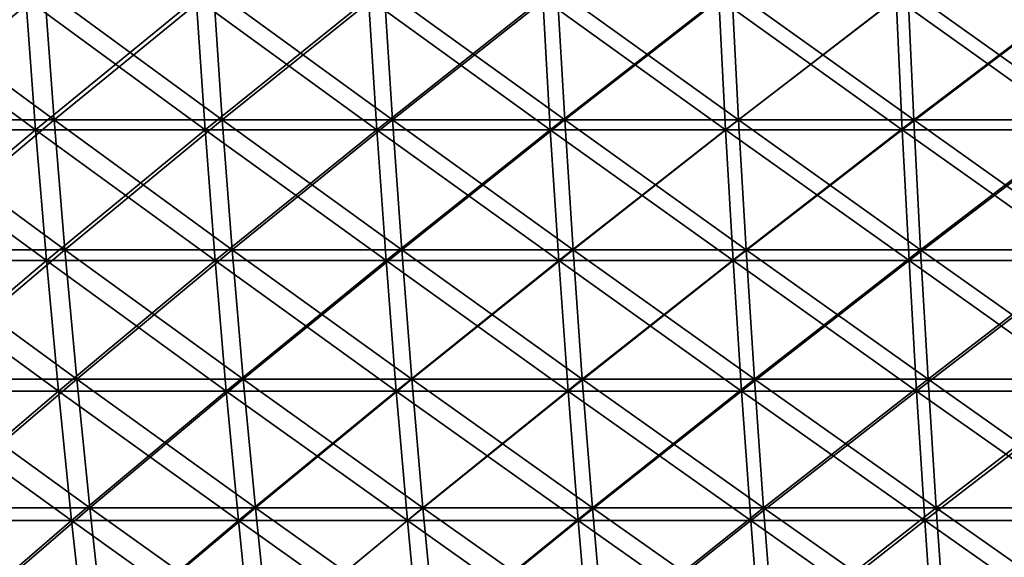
# Model space of a CAD drawing. Header units: millimetres. Extents: x -250 to 250, y -45 to 4150.
# Tile 694 of 805: x -96 to -56, y 4083 to 4105. Entities that reach past the tile are written whole.
import ezdxf

# ---------------------------------------------------------------- set-up
doc = ezdxf.new("R2010")
doc.units = ezdxf.units.MM
doc.header["$LTSCALE"] = 81.481481
for name, color, linetype in [('19', 7, 'CONTINUOUS'), ('20', 7, 'CONTINUOUS'), ('21', 7, 'CONTINUOUS'), ('22', 7, 'CONTINUOUS')]:
    doc.layers.add(name, color=color, linetype=linetype)

msp = doc.modelspace()

# ---------------------------------------------------------------- linework, layer by layer
at = {"layer": '19', "color": 7, "linetype": 'CONTINUOUS'}
for points in [[(-95.929, 4106.054, -226.641), (-102.432, 4100.628, -222.643), (-102.863, 4106.054, -223.58), (-95.929, 4106.054, -226.641)], [(-95.527, 4100.628, -225.692), (-102.432, 4100.628, -222.643), (-95.929, 4106.054, -226.641), (-95.527, 4100.628, -225.692)], [(-88.904, 4106.054, -229.488), (-95.527, 4100.628, -225.692), (-95.929, 4106.054, -226.641), (-88.904, 4106.054, -229.488)], [(-88.532, 4100.628, -228.527), (-95.527, 4100.628, -225.692), (-88.904, 4106.054, -229.488), (-88.532, 4100.628, -228.527)], [(-81.795, 4106.054, -232.117), (-88.532, 4100.628, -228.527), (-88.904, 4106.054, -229.488), (-81.795, 4106.054, -232.117)], [(-81.452, 4100.628, -231.145), (-88.532, 4100.628, -228.527), (-81.795, 4106.054, -232.117), (-81.452, 4100.628, -231.145)], [(-74.608, 4106.054, -234.526), (-81.452, 4100.628, -231.145), (-81.795, 4106.054, -232.117), (-74.608, 4106.054, -234.526)], [(-74.296, 4100.628, -233.544), (-81.452, 4100.628, -231.145), (-74.608, 4106.054, -234.526), (-74.296, 4100.628, -233.544)], [(-67.35, 4106.054, -236.712), (-74.296, 4100.628, -233.544), (-74.608, 4106.054, -234.526), (-67.35, 4106.054, -236.712)], [(-67.068, 4100.628, -235.721), (-74.296, 4100.628, -233.544), (-67.35, 4106.054, -236.712), (-67.068, 4100.628, -235.721)], [(-60.029, 4106.054, -238.674), (-67.068, 4100.628, -235.721), (-67.35, 4106.054, -236.712), (-60.029, 4106.054, -238.674)], [(-59.778, 4100.628, -237.674), (-67.068, 4100.628, -235.721), (-60.029, 4106.054, -238.674), (-59.778, 4100.628, -237.674)], [(-52.65, 4106.054, -240.409), (-59.778, 4100.628, -237.674), (-60.029, 4106.054, -238.674), (-52.65, 4106.054, -240.409)], [(-52.43, 4100.628, -239.402), (-59.778, 4100.628, -237.674), (-52.65, 4106.054, -240.409), (-52.43, 4100.628, -239.402)], [(-95.527, 4100.628, -225.692), (-101.951, 4095.227, -221.598), (-102.432, 4100.628, -222.643), (-95.527, 4100.628, -225.692)], [(-95.079, 4095.227, -224.633), (-101.951, 4095.227, -221.598), (-95.527, 4100.628, -225.692), (-95.079, 4095.227, -224.633)], [(-88.532, 4100.628, -228.527), (-95.079, 4095.227, -224.633), (-95.527, 4100.628, -225.692), (-88.532, 4100.628, -228.527)], [(-88.116, 4095.227, -227.454), (-95.079, 4095.227, -224.633), (-88.532, 4100.628, -228.527), (-88.116, 4095.227, -227.454)], [(-81.452, 4100.628, -231.145), (-88.116, 4095.227, -227.454), (-88.532, 4100.628, -228.527), (-81.452, 4100.628, -231.145)], [(-81.07, 4095.227, -230.06), (-88.116, 4095.227, -227.454), (-81.452, 4100.628, -231.145), (-81.07, 4095.227, -230.06)], [(-74.296, 4100.628, -233.544), (-81.07, 4095.227, -230.06), (-81.452, 4100.628, -231.145), (-74.296, 4100.628, -233.544)], [(-73.947, 4095.227, -232.447), (-81.07, 4095.227, -230.06), (-74.296, 4100.628, -233.544), (-73.947, 4095.227, -232.447)], [(-67.068, 4100.628, -235.721), (-73.947, 4095.227, -232.447), (-74.296, 4100.628, -233.544), (-67.068, 4100.628, -235.721)], [(-66.754, 4095.227, -234.614), (-73.947, 4095.227, -232.447), (-67.068, 4100.628, -235.721), (-66.754, 4095.227, -234.614)], [(-59.778, 4100.628, -237.674), (-66.754, 4095.227, -234.614), (-67.068, 4100.628, -235.721), (-59.778, 4100.628, -237.674)], [(-59.497, 4095.227, -236.559), (-66.754, 4095.227, -234.614), (-59.778, 4100.628, -237.674), (-59.497, 4095.227, -236.559)], [(-52.43, 4100.628, -239.402), (-59.497, 4095.227, -236.559), (-59.778, 4100.628, -237.674), (-52.43, 4100.628, -239.402)], [(-52.184, 4095.227, -238.279), (-59.497, 4095.227, -236.559), (-52.43, 4100.628, -239.402), (-52.184, 4095.227, -238.279)], [(-95.079, 4095.227, -224.633), (-101.421, 4089.852, -220.445), (-101.951, 4095.227, -221.598), (-95.079, 4095.227, -224.633)], [(-94.584, 4089.852, -223.464), (-101.421, 4089.852, -220.445), (-95.079, 4095.227, -224.633), (-94.584, 4089.852, -223.464)], [(-88.116, 4095.227, -227.454), (-94.584, 4089.852, -223.464), (-95.079, 4095.227, -224.633), (-88.116, 4095.227, -227.454)], [(-87.658, 4089.852, -226.271), (-94.584, 4089.852, -223.464), (-88.116, 4095.227, -227.454), (-87.658, 4089.852, -226.271)], [(-81.07, 4095.227, -230.06), (-87.658, 4089.852, -226.271), (-88.116, 4095.227, -227.454), (-81.07, 4095.227, -230.06)], [(-80.648, 4089.852, -228.863), (-87.658, 4089.852, -226.271), (-81.07, 4095.227, -230.06), (-80.648, 4089.852, -228.863)], [(-73.947, 4095.227, -232.447), (-80.648, 4089.852, -228.863), (-81.07, 4095.227, -230.06), (-73.947, 4095.227, -232.447)], [(-73.562, 4089.852, -231.238), (-80.648, 4089.852, -228.863), (-73.947, 4095.227, -232.447), (-73.562, 4089.852, -231.238)], [(-66.754, 4095.227, -234.614), (-73.562, 4089.852, -231.238), (-73.947, 4095.227, -232.447), (-66.754, 4095.227, -234.614)], [(-66.406, 4089.852, -233.393), (-73.562, 4089.852, -231.238), (-66.754, 4095.227, -234.614), (-66.406, 4089.852, -233.393)], [(-59.497, 4095.227, -236.559), (-66.406, 4089.852, -233.393), (-66.754, 4095.227, -234.614), (-59.497, 4095.227, -236.559)], [(-59.187, 4089.852, -235.328), (-66.406, 4089.852, -233.393), (-59.497, 4095.227, -236.559), (-59.187, 4089.852, -235.328)], [(-52.184, 4095.227, -238.279), (-59.187, 4089.852, -235.328), (-59.497, 4095.227, -236.559), (-52.184, 4095.227, -238.279)], [(-51.912, 4089.852, -237.039), (-59.187, 4089.852, -235.328), (-52.184, 4095.227, -238.279), (-51.912, 4089.852, -237.039)], [(-94.584, 4089.852, -223.464), (-100.841, 4084.507, -219.184), (-101.421, 4089.852, -220.445), (-94.584, 4089.852, -223.464)], [(-94.043, 4084.507, -222.186), (-100.841, 4084.507, -219.184), (-94.584, 4089.852, -223.464), (-94.043, 4084.507, -222.186)], [(-87.658, 4089.852, -226.271), (-94.043, 4084.507, -222.186), (-94.584, 4089.852, -223.464), (-87.658, 4089.852, -226.271)], [(-87.156, 4084.507, -224.977), (-94.043, 4084.507, -222.186), (-87.658, 4089.852, -226.271), (-87.156, 4084.507, -224.977)], [(-80.648, 4089.852, -228.863), (-87.156, 4084.507, -224.977), (-87.658, 4089.852, -226.271), (-80.648, 4089.852, -228.863)], [(-80.187, 4084.507, -227.554), (-87.156, 4084.507, -224.977), (-80.648, 4089.852, -228.863), (-80.187, 4084.507, -227.554)], [(-73.562, 4089.852, -231.238), (-80.187, 4084.507, -227.554), (-80.648, 4089.852, -228.863), (-73.562, 4089.852, -231.238)], [(-73.141, 4084.507, -229.915), (-80.187, 4084.507, -227.554), (-73.562, 4089.852, -231.238), (-73.141, 4084.507, -229.915)], [(-66.406, 4089.852, -233.393), (-73.141, 4084.507, -229.915), (-73.562, 4089.852, -231.238), (-66.406, 4089.852, -233.393)], [(-66.026, 4084.507, -232.059), (-73.141, 4084.507, -229.915), (-66.406, 4089.852, -233.393), (-66.026, 4084.507, -232.059)], [(-59.187, 4089.852, -235.328), (-66.026, 4084.507, -232.059), (-66.406, 4089.852, -233.393), (-59.187, 4089.852, -235.328)], [(-58.849, 4084.507, -233.982), (-66.026, 4084.507, -232.059), (-59.187, 4089.852, -235.328), (-58.849, 4084.507, -233.982)], [(-51.912, 4089.852, -237.039), (-58.849, 4084.507, -233.982), (-59.187, 4089.852, -235.328), (-51.912, 4089.852, -237.039)], [(-51.615, 4084.507, -235.683), (-58.849, 4084.507, -233.982), (-51.912, 4089.852, -237.039), (-51.615, 4084.507, -235.683)], [(-94.043, 4084.507, -222.186), (-100.212, 4079.194, -217.817), (-100.841, 4084.507, -219.184), (-94.043, 4084.507, -222.186)], [(-93.456, 4079.194, -220.799), (-100.212, 4079.194, -217.817), (-94.043, 4084.507, -222.186), (-93.456, 4079.194, -220.799)], [(-87.156, 4084.507, -224.977), (-93.456, 4079.194, -220.799), (-94.043, 4084.507, -222.186), (-87.156, 4084.507, -224.977)], [(-86.613, 4079.194, -223.573), (-93.456, 4079.194, -220.799), (-87.156, 4084.507, -224.977), (-86.613, 4079.194, -223.573)], [(-80.187, 4084.507, -227.554), (-86.613, 4079.194, -223.573), (-87.156, 4084.507, -224.977), (-80.187, 4084.507, -227.554)], [(-79.687, 4079.194, -226.134), (-86.613, 4079.194, -223.573), (-80.187, 4084.507, -227.554), (-79.687, 4079.194, -226.134)], [(-73.141, 4084.507, -229.915), (-79.687, 4079.194, -226.134), (-80.187, 4084.507, -227.554), (-73.141, 4084.507, -229.915)], [(-72.685, 4079.194, -228.481), (-79.687, 4079.194, -226.134), (-73.141, 4084.507, -229.915), (-72.685, 4079.194, -228.481)], [(-66.026, 4084.507, -232.059), (-72.685, 4079.194, -228.481), (-73.141, 4084.507, -229.915), (-66.026, 4084.507, -232.059)], [(-65.614, 4079.194, -230.611), (-72.685, 4079.194, -228.481), (-66.026, 4084.507, -232.059), (-65.614, 4079.194, -230.611)], [(-58.849, 4084.507, -233.982), (-65.614, 4079.194, -230.611), (-66.026, 4084.507, -232.059), (-58.849, 4084.507, -233.982)], [(-58.482, 4079.194, -232.522), (-65.614, 4079.194, -230.611), (-58.849, 4084.507, -233.982), (-58.482, 4079.194, -232.522)], [(-51.615, 4084.507, -235.683), (-58.482, 4079.194, -232.522), (-58.849, 4084.507, -233.982), (-51.615, 4084.507, -235.683)], [(-51.293, 4079.194, -234.212), (-58.482, 4079.194, -232.522), (-51.615, 4084.507, -235.683), (-51.293, 4079.194, -234.212)]]:
    msp.add_3dface(points, dxfattribs=at)
at = {"layer": '20', "color": 7, "linetype": 'CONTINUOUS'}
for points in [[(-102.432, 4100.628, 222.643), (-95.527, 4100.628, 225.692), (-102.863, 4106.054, 223.58), (-102.432, 4100.628, 222.643)], [(-102.863, 4106.054, 223.58), (-95.527, 4100.628, 225.692), (-95.929, 4106.054, 226.641), (-102.863, 4106.054, 223.58)], [(-95.527, 4100.628, 225.692), (-88.532, 4100.628, 228.527), (-95.929, 4106.054, 226.641), (-95.527, 4100.628, 225.692)], [(-95.929, 4106.054, 226.641), (-88.532, 4100.628, 228.527), (-88.904, 4106.054, 229.488), (-95.929, 4106.054, 226.641)], [(-88.532, 4100.628, 228.527), (-81.452, 4100.628, 231.145), (-88.904, 4106.054, 229.488), (-88.532, 4100.628, 228.527)], [(-88.904, 4106.054, 229.488), (-81.452, 4100.628, 231.145), (-81.795, 4106.054, 232.117), (-88.904, 4106.054, 229.488)], [(-81.452, 4100.628, 231.145), (-74.296, 4100.628, 233.544), (-81.795, 4106.054, 232.117), (-81.452, 4100.628, 231.145)], [(-81.795, 4106.054, 232.117), (-74.296, 4100.628, 233.544), (-74.608, 4106.054, 234.526), (-81.795, 4106.054, 232.117)], [(-74.296, 4100.628, 233.544), (-67.068, 4100.628, 235.721), (-74.608, 4106.054, 234.526), (-74.296, 4100.628, 233.544)], [(-74.608, 4106.054, 234.526), (-67.068, 4100.628, 235.721), (-67.35, 4106.054, 236.712), (-74.608, 4106.054, 234.526)], [(-67.068, 4100.628, 235.721), (-59.778, 4100.628, 237.674), (-67.35, 4106.054, 236.712), (-67.068, 4100.628, 235.721)], [(-67.35, 4106.054, 236.712), (-59.778, 4100.628, 237.674), (-60.029, 4106.054, 238.674), (-67.35, 4106.054, 236.712)], [(-59.778, 4100.628, 237.674), (-52.43, 4100.628, 239.402), (-60.029, 4106.054, 238.674), (-59.778, 4100.628, 237.674)], [(-60.029, 4106.054, 238.674), (-52.43, 4100.628, 239.402), (-52.65, 4106.054, 240.409), (-60.029, 4106.054, 238.674)], [(-101.951, 4095.227, 221.598), (-95.079, 4095.227, 224.633), (-102.432, 4100.628, 222.643), (-101.951, 4095.227, 221.598)], [(-102.432, 4100.628, 222.643), (-95.079, 4095.227, 224.633), (-95.527, 4100.628, 225.692), (-102.432, 4100.628, 222.643)], [(-95.079, 4095.227, 224.633), (-88.116, 4095.227, 227.454), (-95.527, 4100.628, 225.692), (-95.079, 4095.227, 224.633)], [(-95.527, 4100.628, 225.692), (-88.116, 4095.227, 227.454), (-88.532, 4100.628, 228.527), (-95.527, 4100.628, 225.692)], [(-88.116, 4095.227, 227.454), (-81.07, 4095.227, 230.06), (-88.532, 4100.628, 228.527), (-88.116, 4095.227, 227.454)], [(-88.532, 4100.628, 228.527), (-81.07, 4095.227, 230.06), (-81.452, 4100.628, 231.145), (-88.532, 4100.628, 228.527)], [(-81.07, 4095.227, 230.06), (-73.947, 4095.227, 232.447), (-81.452, 4100.628, 231.145), (-81.07, 4095.227, 230.06)], [(-81.452, 4100.628, 231.145), (-73.947, 4095.227, 232.447), (-74.296, 4100.628, 233.544), (-81.452, 4100.628, 231.145)], [(-73.947, 4095.227, 232.447), (-66.754, 4095.227, 234.614), (-74.296, 4100.628, 233.544), (-73.947, 4095.227, 232.447)], [(-74.296, 4100.628, 233.544), (-66.754, 4095.227, 234.614), (-67.068, 4100.628, 235.721), (-74.296, 4100.628, 233.544)], [(-66.754, 4095.227, 234.614), (-59.497, 4095.227, 236.559), (-67.068, 4100.628, 235.721), (-66.754, 4095.227, 234.614)], [(-67.068, 4100.628, 235.721), (-59.497, 4095.227, 236.559), (-59.778, 4100.628, 237.674), (-67.068, 4100.628, 235.721)], [(-59.497, 4095.227, 236.559), (-52.184, 4095.227, 238.279), (-59.778, 4100.628, 237.674), (-59.497, 4095.227, 236.559)], [(-59.778, 4100.628, 237.674), (-52.184, 4095.227, 238.279), (-52.43, 4100.628, 239.402), (-59.778, 4100.628, 237.674)], [(-101.421, 4089.852, 220.445), (-94.584, 4089.852, 223.464), (-101.951, 4095.227, 221.598), (-101.421, 4089.852, 220.445)], [(-101.951, 4095.227, 221.598), (-94.584, 4089.852, 223.464), (-95.079, 4095.227, 224.633), (-101.951, 4095.227, 221.598)], [(-94.584, 4089.852, 223.464), (-87.658, 4089.852, 226.271), (-95.079, 4095.227, 224.633), (-94.584, 4089.852, 223.464)], [(-95.079, 4095.227, 224.633), (-87.658, 4089.852, 226.271), (-88.116, 4095.227, 227.454), (-95.079, 4095.227, 224.633)], [(-87.658, 4089.852, 226.271), (-80.648, 4089.852, 228.863), (-88.116, 4095.227, 227.454), (-87.658, 4089.852, 226.271)], [(-88.116, 4095.227, 227.454), (-80.648, 4089.852, 228.863), (-81.07, 4095.227, 230.06), (-88.116, 4095.227, 227.454)], [(-80.648, 4089.852, 228.863), (-73.562, 4089.852, 231.238), (-81.07, 4095.227, 230.06), (-80.648, 4089.852, 228.863)], [(-81.07, 4095.227, 230.06), (-73.562, 4089.852, 231.238), (-73.947, 4095.227, 232.447), (-81.07, 4095.227, 230.06)], [(-73.562, 4089.852, 231.238), (-66.406, 4089.852, 233.393), (-73.947, 4095.227, 232.447), (-73.562, 4089.852, 231.238)], [(-73.947, 4095.227, 232.447), (-66.406, 4089.852, 233.393), (-66.754, 4095.227, 234.614), (-73.947, 4095.227, 232.447)], [(-66.406, 4089.852, 233.393), (-59.187, 4089.852, 235.328), (-66.754, 4095.227, 234.614), (-66.406, 4089.852, 233.393)], [(-66.754, 4095.227, 234.614), (-59.187, 4089.852, 235.328), (-59.497, 4095.227, 236.559), (-66.754, 4095.227, 234.614)], [(-59.187, 4089.852, 235.328), (-51.912, 4089.852, 237.039), (-59.497, 4095.227, 236.559), (-59.187, 4089.852, 235.328)], [(-59.497, 4095.227, 236.559), (-51.912, 4089.852, 237.039), (-52.184, 4095.227, 238.279), (-59.497, 4095.227, 236.559)], [(-100.841, 4084.507, 219.184), (-94.043, 4084.507, 222.186), (-101.421, 4089.852, 220.445), (-100.841, 4084.507, 219.184)], [(-101.421, 4089.852, 220.445), (-94.043, 4084.507, 222.186), (-94.584, 4089.852, 223.464), (-101.421, 4089.852, 220.445)], [(-94.043, 4084.507, 222.186), (-87.156, 4084.507, 224.977), (-94.584, 4089.852, 223.464), (-94.043, 4084.507, 222.186)], [(-94.584, 4089.852, 223.464), (-87.156, 4084.507, 224.977), (-87.658, 4089.852, 226.271), (-94.584, 4089.852, 223.464)], [(-87.156, 4084.507, 224.977), (-80.187, 4084.507, 227.554), (-87.658, 4089.852, 226.271), (-87.156, 4084.507, 224.977)], [(-87.658, 4089.852, 226.271), (-80.187, 4084.507, 227.554), (-80.648, 4089.852, 228.863), (-87.658, 4089.852, 226.271)], [(-80.187, 4084.507, 227.554), (-73.141, 4084.507, 229.915), (-80.648, 4089.852, 228.863), (-80.187, 4084.507, 227.554)], [(-80.648, 4089.852, 228.863), (-73.141, 4084.507, 229.915), (-73.562, 4089.852, 231.238), (-80.648, 4089.852, 228.863)], [(-73.141, 4084.507, 229.915), (-66.026, 4084.507, 232.059), (-73.562, 4089.852, 231.238), (-73.141, 4084.507, 229.915)], [(-73.562, 4089.852, 231.238), (-66.026, 4084.507, 232.059), (-66.406, 4089.852, 233.393), (-73.562, 4089.852, 231.238)], [(-66.026, 4084.507, 232.059), (-58.849, 4084.507, 233.982), (-66.406, 4089.852, 233.393), (-66.026, 4084.507, 232.059)], [(-66.406, 4089.852, 233.393), (-58.849, 4084.507, 233.982), (-59.187, 4089.852, 235.328), (-66.406, 4089.852, 233.393)], [(-58.849, 4084.507, 233.982), (-51.615, 4084.507, 235.683), (-59.187, 4089.852, 235.328), (-58.849, 4084.507, 233.982)], [(-59.187, 4089.852, 235.328), (-51.615, 4084.507, 235.683), (-51.912, 4089.852, 237.039), (-59.187, 4089.852, 235.328)], [(-100.212, 4079.194, 217.817), (-93.456, 4079.194, 220.799), (-100.841, 4084.507, 219.184), (-100.212, 4079.194, 217.817)], [(-100.841, 4084.507, 219.184), (-93.456, 4079.194, 220.799), (-94.043, 4084.507, 222.186), (-100.841, 4084.507, 219.184)], [(-93.456, 4079.194, 220.799), (-86.613, 4079.194, 223.573), (-94.043, 4084.507, 222.186), (-93.456, 4079.194, 220.799)], [(-94.043, 4084.507, 222.186), (-86.613, 4079.194, 223.573), (-87.156, 4084.507, 224.977), (-94.043, 4084.507, 222.186)], [(-86.613, 4079.194, 223.573), (-79.687, 4079.194, 226.134), (-87.156, 4084.507, 224.977), (-86.613, 4079.194, 223.573)], [(-87.156, 4084.507, 224.977), (-79.687, 4079.194, 226.134), (-80.187, 4084.507, 227.554), (-87.156, 4084.507, 224.977)], [(-79.687, 4079.194, 226.134), (-72.685, 4079.194, 228.481), (-80.187, 4084.507, 227.554), (-79.687, 4079.194, 226.134)], [(-80.187, 4084.507, 227.554), (-72.685, 4079.194, 228.481), (-73.141, 4084.507, 229.915), (-80.187, 4084.507, 227.554)], [(-72.685, 4079.194, 228.481), (-65.614, 4079.194, 230.611), (-73.141, 4084.507, 229.915), (-72.685, 4079.194, 228.481)], [(-73.141, 4084.507, 229.915), (-65.614, 4079.194, 230.611), (-66.026, 4084.507, 232.059), (-73.141, 4084.507, 229.915)], [(-65.614, 4079.194, 230.611), (-58.482, 4079.194, 232.522), (-66.026, 4084.507, 232.059), (-65.614, 4079.194, 230.611)], [(-66.026, 4084.507, 232.059), (-58.482, 4079.194, 232.522), (-58.849, 4084.507, 233.982), (-66.026, 4084.507, 232.059)], [(-58.482, 4079.194, 232.522), (-51.293, 4079.194, 234.212), (-58.849, 4084.507, 233.982), (-58.482, 4079.194, 232.522)], [(-58.849, 4084.507, 233.982), (-51.293, 4079.194, 234.212), (-51.615, 4084.507, 235.683), (-58.849, 4084.507, 233.982)]]:
    msp.add_3dface(points, dxfattribs=at)
at = {"layer": '21', "color": 7, "linetype": 'CONTINUOUS'}
for points in [[(-95.162, 4106.411, 224.829), (-101.613, 4101.03, 220.863), (-102.041, 4106.411, 221.792), (-95.162, 4106.411, 224.829)], [(-94.764, 4101.03, 223.888), (-101.613, 4101.03, 220.863), (-95.162, 4106.411, 224.829), (-94.764, 4101.03, 223.888)], [(-88.193, 4106.411, 227.653), (-94.764, 4101.03, 223.888), (-95.162, 4106.411, 224.829), (-88.193, 4106.411, 227.653)], [(-87.824, 4101.03, 226.7), (-94.764, 4101.03, 223.888), (-88.193, 4106.411, 227.653), (-87.824, 4101.03, 226.7)], [(-81.141, 4106.411, 230.261), (-87.824, 4101.03, 226.7), (-88.193, 4106.411, 227.653), (-81.141, 4106.411, 230.261)], [(-80.801, 4101.03, 229.297), (-87.824, 4101.03, 226.7), (-81.141, 4106.411, 230.261), (-80.801, 4101.03, 229.297)], [(-74.012, 4106.411, 232.651), (-80.801, 4101.03, 229.297), (-81.141, 4106.411, 230.261), (-74.012, 4106.411, 232.651)], [(-73.702, 4101.03, 231.677), (-80.801, 4101.03, 229.297), (-74.012, 4106.411, 232.651), (-73.702, 4101.03, 231.677)], [(-66.812, 4106.411, 234.82), (-73.702, 4101.03, 231.677), (-74.012, 4106.411, 232.651), (-66.812, 4106.411, 234.82)], [(-66.532, 4101.03, 233.836), (-73.702, 4101.03, 231.677), (-66.812, 4106.411, 234.82), (-66.532, 4101.03, 233.836)], [(-59.549, 4106.411, 236.766), (-66.532, 4101.03, 233.836), (-66.812, 4106.411, 234.82), (-59.549, 4106.411, 236.766)], [(-59.3, 4101.03, 235.774), (-66.532, 4101.03, 233.836), (-59.549, 4106.411, 236.766), (-59.3, 4101.03, 235.774)], [(-52.229, 4106.411, 238.487), (-59.3, 4101.03, 235.774), (-59.549, 4106.411, 236.766), (-52.229, 4106.411, 238.487)], [(-52.011, 4101.03, 237.489), (-59.3, 4101.03, 235.774), (-52.229, 4106.411, 238.487), (-52.011, 4101.03, 237.489)], [(-94.764, 4101.03, 223.888), (-101.136, 4095.673, 219.827), (-101.613, 4101.03, 220.863), (-94.764, 4101.03, 223.888)], [(-94.319, 4095.673, 222.837), (-101.136, 4095.673, 219.827), (-94.764, 4101.03, 223.888), (-94.319, 4095.673, 222.837)], [(-87.824, 4101.03, 226.7), (-94.319, 4095.673, 222.837), (-94.764, 4101.03, 223.888), (-87.824, 4101.03, 226.7)], [(-87.412, 4095.673, 225.636), (-94.319, 4095.673, 222.837), (-87.824, 4101.03, 226.7), (-87.412, 4095.673, 225.636)], [(-80.801, 4101.03, 229.297), (-87.412, 4095.673, 225.636), (-87.824, 4101.03, 226.7), (-80.801, 4101.03, 229.297)], [(-80.422, 4095.673, 228.221), (-87.412, 4095.673, 225.636), (-80.801, 4101.03, 229.297), (-80.422, 4095.673, 228.221)], [(-73.702, 4101.03, 231.677), (-80.422, 4095.673, 228.221), (-80.801, 4101.03, 229.297), (-73.702, 4101.03, 231.677)], [(-73.356, 4095.673, 230.589), (-80.422, 4095.673, 228.221), (-73.702, 4101.03, 231.677), (-73.356, 4095.673, 230.589)], [(-66.532, 4101.03, 233.836), (-73.356, 4095.673, 230.589), (-73.702, 4101.03, 231.677), (-66.532, 4101.03, 233.836)], [(-66.22, 4095.673, 232.739), (-73.356, 4095.673, 230.589), (-66.532, 4101.03, 233.836), (-66.22, 4095.673, 232.739)], [(-59.3, 4101.03, 235.774), (-66.22, 4095.673, 232.739), (-66.532, 4101.03, 233.836), (-59.3, 4101.03, 235.774)], [(-59.021, 4095.673, 234.668), (-66.22, 4095.673, 232.739), (-59.3, 4101.03, 235.774), (-59.021, 4095.673, 234.668)], [(-52.011, 4101.03, 237.489), (-59.021, 4095.673, 234.668), (-59.3, 4101.03, 235.774), (-52.011, 4101.03, 237.489)], [(-51.767, 4095.673, 236.374), (-59.021, 4095.673, 234.668), (-52.011, 4101.03, 237.489), (-51.767, 4095.673, 236.374)], [(-94.319, 4095.673, 222.837), (-100.61, 4090.342, 218.683), (-101.136, 4095.673, 219.827), (-94.319, 4095.673, 222.837)], [(-93.828, 4090.342, 221.678), (-100.61, 4090.342, 218.683), (-94.319, 4095.673, 222.837), (-93.828, 4090.342, 221.678)], [(-87.412, 4095.673, 225.636), (-93.828, 4090.342, 221.678), (-94.319, 4095.673, 222.837), (-87.412, 4095.673, 225.636)], [(-86.957, 4090.342, 224.462), (-93.828, 4090.342, 221.678), (-87.412, 4095.673, 225.636), (-86.957, 4090.342, 224.462)], [(-80.422, 4095.673, 228.221), (-86.957, 4090.342, 224.462), (-87.412, 4095.673, 225.636), (-80.422, 4095.673, 228.221)], [(-80.004, 4090.342, 227.034), (-86.957, 4090.342, 224.462), (-80.422, 4095.673, 228.221), (-80.004, 4090.342, 227.034)], [(-73.356, 4095.673, 230.589), (-80.004, 4090.342, 227.034), (-80.422, 4095.673, 228.221), (-73.356, 4095.673, 230.589)], [(-72.974, 4090.342, 229.39), (-80.004, 4090.342, 227.034), (-73.356, 4095.673, 230.589), (-72.974, 4090.342, 229.39)], [(-66.22, 4095.673, 232.739), (-72.974, 4090.342, 229.39), (-73.356, 4095.673, 230.589), (-66.22, 4095.673, 232.739)], [(-65.875, 4090.342, 231.528), (-72.974, 4090.342, 229.39), (-66.22, 4095.673, 232.739), (-65.875, 4090.342, 231.528)], [(-59.021, 4095.673, 234.668), (-65.875, 4090.342, 231.528), (-66.22, 4095.673, 232.739), (-59.021, 4095.673, 234.668)], [(-58.714, 4090.342, 233.447), (-65.875, 4090.342, 231.528), (-59.021, 4095.673, 234.668), (-58.714, 4090.342, 233.447)], [(-51.767, 4095.673, 236.374), (-58.714, 4090.342, 233.447), (-59.021, 4095.673, 234.668), (-51.767, 4095.673, 236.374)], [(-51.497, 4090.342, 235.144), (-58.714, 4090.342, 233.447), (-51.767, 4095.673, 236.374), (-51.497, 4090.342, 235.144)], [(-93.828, 4090.342, 221.678), (-100.035, 4085.04, 217.433), (-100.61, 4090.342, 218.683), (-93.828, 4090.342, 221.678)], [(-93.292, 4085.04, 220.411), (-100.035, 4085.04, 217.433), (-93.828, 4090.342, 221.678), (-93.292, 4085.04, 220.411)], [(-86.957, 4090.342, 224.462), (-93.292, 4085.04, 220.411), (-93.828, 4090.342, 221.678), (-86.957, 4090.342, 224.462)], [(-86.46, 4085.04, 223.179), (-93.292, 4085.04, 220.411), (-86.957, 4090.342, 224.462), (-86.46, 4085.04, 223.179)], [(-80.004, 4090.342, 227.034), (-86.46, 4085.04, 223.179), (-86.957, 4090.342, 224.462), (-80.004, 4090.342, 227.034)], [(-79.546, 4085.04, 225.736), (-86.46, 4085.04, 223.179), (-80.004, 4090.342, 227.034), (-79.546, 4085.04, 225.736)], [(-72.974, 4090.342, 229.39), (-79.546, 4085.04, 225.736), (-80.004, 4090.342, 227.034), (-72.974, 4090.342, 229.39)], [(-72.557, 4085.04, 228.078), (-79.546, 4085.04, 225.736), (-72.974, 4090.342, 229.39), (-72.557, 4085.04, 228.078)], [(-65.875, 4090.342, 231.528), (-72.557, 4085.04, 228.078), (-72.974, 4090.342, 229.39), (-65.875, 4090.342, 231.528)], [(-65.499, 4085.04, 230.204), (-72.557, 4085.04, 228.078), (-65.875, 4090.342, 231.528), (-65.499, 4085.04, 230.204)], [(-58.714, 4090.342, 233.447), (-65.499, 4085.04, 230.204), (-65.875, 4090.342, 231.528), (-58.714, 4090.342, 233.447)], [(-58.379, 4085.04, 232.112), (-65.499, 4085.04, 230.204), (-58.714, 4090.342, 233.447), (-58.379, 4085.04, 232.112)], [(-51.497, 4090.342, 235.144), (-58.379, 4085.04, 232.112), (-58.714, 4090.342, 233.447), (-51.497, 4090.342, 235.144)], [(-51.203, 4085.04, 233.8), (-58.379, 4085.04, 232.112), (-51.497, 4090.342, 235.144), (-51.203, 4085.04, 233.8)], [(-93.292, 4085.04, 220.411), (-99.411, 4079.77, 216.077), (-100.035, 4085.04, 217.433), (-93.292, 4085.04, 220.411)], [(-92.71, 4079.77, 219.036), (-99.411, 4079.77, 216.077), (-93.292, 4085.04, 220.411), (-92.71, 4079.77, 219.036)], [(-86.46, 4085.04, 223.179), (-92.71, 4079.77, 219.036), (-93.292, 4085.04, 220.411), (-86.46, 4085.04, 223.179)], [(-85.921, 4079.77, 221.787), (-92.71, 4079.77, 219.036), (-86.46, 4085.04, 223.179), (-85.921, 4079.77, 221.787)], [(-79.546, 4085.04, 225.736), (-85.921, 4079.77, 221.787), (-86.46, 4085.04, 223.179), (-79.546, 4085.04, 225.736)], [(-79.05, 4079.77, 224.327), (-85.921, 4079.77, 221.787), (-79.546, 4085.04, 225.736), (-79.05, 4079.77, 224.327)], [(-72.557, 4085.04, 228.078), (-79.05, 4079.77, 224.327), (-79.546, 4085.04, 225.736), (-72.557, 4085.04, 228.078)], [(-72.104, 4079.77, 226.655), (-79.05, 4079.77, 224.327), (-72.557, 4085.04, 228.078), (-72.104, 4079.77, 226.655)], [(-65.499, 4085.04, 230.204), (-72.104, 4079.77, 226.655), (-72.557, 4085.04, 228.078), (-65.499, 4085.04, 230.204)], [(-65.09, 4079.77, 228.768), (-72.104, 4079.77, 226.655), (-65.499, 4085.04, 230.204), (-65.09, 4079.77, 228.768)], [(-58.379, 4085.04, 232.112), (-65.09, 4079.77, 228.768), (-65.499, 4085.04, 230.204), (-58.379, 4085.04, 232.112)], [(-58.014, 4079.77, 230.664), (-65.09, 4079.77, 228.768), (-58.379, 4085.04, 232.112), (-58.014, 4079.77, 230.664)], [(-51.203, 4085.04, 233.8), (-58.014, 4079.77, 230.664), (-58.379, 4085.04, 232.112), (-51.203, 4085.04, 233.8)], [(-50.884, 4079.77, 232.341), (-58.014, 4079.77, 230.664), (-51.203, 4085.04, 233.8), (-50.884, 4079.77, 232.341)]]:
    msp.add_3dface(points, dxfattribs=at)
at = {"layer": '22', "color": 7, "linetype": 'CONTINUOUS'}
for points in [[(-101.613, 4101.03, -220.863), (-94.764, 4101.03, -223.888), (-102.041, 4106.411, -221.792), (-101.613, 4101.03, -220.863)], [(-102.041, 4106.411, -221.792), (-94.764, 4101.03, -223.888), (-95.162, 4106.411, -224.829), (-102.041, 4106.411, -221.792)], [(-94.764, 4101.03, -223.888), (-87.824, 4101.03, -226.7), (-95.162, 4106.411, -224.829), (-94.764, 4101.03, -223.888)], [(-95.162, 4106.411, -224.829), (-87.824, 4101.03, -226.7), (-88.193, 4106.411, -227.653), (-95.162, 4106.411, -224.829)], [(-87.824, 4101.03, -226.7), (-80.801, 4101.03, -229.297), (-88.193, 4106.411, -227.653), (-87.824, 4101.03, -226.7)], [(-88.193, 4106.411, -227.653), (-80.801, 4101.03, -229.297), (-81.141, 4106.411, -230.261), (-88.193, 4106.411, -227.653)], [(-80.801, 4101.03, -229.297), (-73.702, 4101.03, -231.677), (-81.141, 4106.411, -230.261), (-80.801, 4101.03, -229.297)], [(-81.141, 4106.411, -230.261), (-73.702, 4101.03, -231.677), (-74.012, 4106.411, -232.651), (-81.141, 4106.411, -230.261)], [(-73.702, 4101.03, -231.677), (-66.532, 4101.03, -233.836), (-74.012, 4106.411, -232.651), (-73.702, 4101.03, -231.677)], [(-74.012, 4106.411, -232.651), (-66.532, 4101.03, -233.836), (-66.812, 4106.411, -234.82), (-74.012, 4106.411, -232.651)], [(-66.532, 4101.03, -233.836), (-59.3, 4101.03, -235.774), (-66.812, 4106.411, -234.82), (-66.532, 4101.03, -233.836)], [(-66.812, 4106.411, -234.82), (-59.3, 4101.03, -235.774), (-59.549, 4106.411, -236.766), (-66.812, 4106.411, -234.82)], [(-59.3, 4101.03, -235.774), (-52.011, 4101.03, -237.489), (-59.549, 4106.411, -236.766), (-59.3, 4101.03, -235.774)], [(-59.549, 4106.411, -236.766), (-52.011, 4101.03, -237.489), (-52.229, 4106.411, -238.487), (-59.549, 4106.411, -236.766)], [(-101.136, 4095.673, -219.827), (-94.319, 4095.673, -222.837), (-101.613, 4101.03, -220.863), (-101.136, 4095.673, -219.827)], [(-101.613, 4101.03, -220.863), (-94.319, 4095.673, -222.837), (-94.764, 4101.03, -223.888), (-101.613, 4101.03, -220.863)], [(-94.319, 4095.673, -222.837), (-87.412, 4095.673, -225.636), (-94.764, 4101.03, -223.888), (-94.319, 4095.673, -222.837)], [(-94.764, 4101.03, -223.888), (-87.412, 4095.673, -225.636), (-87.824, 4101.03, -226.7), (-94.764, 4101.03, -223.888)], [(-87.412, 4095.673, -225.636), (-80.422, 4095.673, -228.221), (-87.824, 4101.03, -226.7), (-87.412, 4095.673, -225.636)], [(-87.824, 4101.03, -226.7), (-80.422, 4095.673, -228.221), (-80.801, 4101.03, -229.297), (-87.824, 4101.03, -226.7)], [(-80.422, 4095.673, -228.221), (-73.356, 4095.673, -230.589), (-80.801, 4101.03, -229.297), (-80.422, 4095.673, -228.221)], [(-80.801, 4101.03, -229.297), (-73.356, 4095.673, -230.589), (-73.702, 4101.03, -231.677), (-80.801, 4101.03, -229.297)], [(-73.356, 4095.673, -230.589), (-66.22, 4095.673, -232.739), (-73.702, 4101.03, -231.677), (-73.356, 4095.673, -230.589)], [(-73.702, 4101.03, -231.677), (-66.22, 4095.673, -232.739), (-66.532, 4101.03, -233.836), (-73.702, 4101.03, -231.677)], [(-66.22, 4095.673, -232.739), (-59.021, 4095.673, -234.668), (-66.532, 4101.03, -233.836), (-66.22, 4095.673, -232.739)], [(-66.532, 4101.03, -233.836), (-59.021, 4095.673, -234.668), (-59.3, 4101.03, -235.774), (-66.532, 4101.03, -233.836)], [(-59.021, 4095.673, -234.668), (-51.767, 4095.673, -236.374), (-59.3, 4101.03, -235.774), (-59.021, 4095.673, -234.668)], [(-59.3, 4101.03, -235.774), (-51.767, 4095.673, -236.374), (-52.011, 4101.03, -237.489), (-59.3, 4101.03, -235.774)], [(-100.61, 4090.342, -218.683), (-93.828, 4090.342, -221.678), (-101.136, 4095.673, -219.827), (-100.61, 4090.342, -218.683)], [(-101.136, 4095.673, -219.827), (-93.828, 4090.342, -221.678), (-94.319, 4095.673, -222.837), (-101.136, 4095.673, -219.827)], [(-93.828, 4090.342, -221.678), (-86.957, 4090.342, -224.462), (-94.319, 4095.673, -222.837), (-93.828, 4090.342, -221.678)], [(-94.319, 4095.673, -222.837), (-86.957, 4090.342, -224.462), (-87.412, 4095.673, -225.636), (-94.319, 4095.673, -222.837)], [(-86.957, 4090.342, -224.462), (-80.004, 4090.342, -227.034), (-87.412, 4095.673, -225.636), (-86.957, 4090.342, -224.462)], [(-87.412, 4095.673, -225.636), (-80.004, 4090.342, -227.034), (-80.422, 4095.673, -228.221), (-87.412, 4095.673, -225.636)], [(-80.004, 4090.342, -227.034), (-72.974, 4090.342, -229.39), (-80.422, 4095.673, -228.221), (-80.004, 4090.342, -227.034)], [(-80.422, 4095.673, -228.221), (-72.974, 4090.342, -229.39), (-73.356, 4095.673, -230.589), (-80.422, 4095.673, -228.221)], [(-72.974, 4090.342, -229.39), (-65.875, 4090.342, -231.528), (-73.356, 4095.673, -230.589), (-72.974, 4090.342, -229.39)], [(-73.356, 4095.673, -230.589), (-65.875, 4090.342, -231.528), (-66.22, 4095.673, -232.739), (-73.356, 4095.673, -230.589)], [(-65.875, 4090.342, -231.528), (-58.714, 4090.342, -233.447), (-66.22, 4095.673, -232.739), (-65.875, 4090.342, -231.528)], [(-66.22, 4095.673, -232.739), (-58.714, 4090.342, -233.447), (-59.021, 4095.673, -234.668), (-66.22, 4095.673, -232.739)], [(-58.714, 4090.342, -233.447), (-51.497, 4090.342, -235.144), (-59.021, 4095.673, -234.668), (-58.714, 4090.342, -233.447)], [(-59.021, 4095.673, -234.668), (-51.497, 4090.342, -235.144), (-51.767, 4095.673, -236.374), (-59.021, 4095.673, -234.668)], [(-100.035, 4085.04, -217.433), (-93.292, 4085.04, -220.411), (-100.61, 4090.342, -218.683), (-100.035, 4085.04, -217.433)], [(-100.61, 4090.342, -218.683), (-93.292, 4085.04, -220.411), (-93.828, 4090.342, -221.678), (-100.61, 4090.342, -218.683)], [(-93.292, 4085.04, -220.411), (-86.46, 4085.04, -223.179), (-93.828, 4090.342, -221.678), (-93.292, 4085.04, -220.411)], [(-93.828, 4090.342, -221.678), (-86.46, 4085.04, -223.179), (-86.957, 4090.342, -224.462), (-93.828, 4090.342, -221.678)], [(-86.46, 4085.04, -223.179), (-79.546, 4085.04, -225.736), (-86.957, 4090.342, -224.462), (-86.46, 4085.04, -223.179)], [(-86.957, 4090.342, -224.462), (-79.546, 4085.04, -225.736), (-80.004, 4090.342, -227.034), (-86.957, 4090.342, -224.462)], [(-79.546, 4085.04, -225.736), (-72.557, 4085.04, -228.078), (-80.004, 4090.342, -227.034), (-79.546, 4085.04, -225.736)], [(-80.004, 4090.342, -227.034), (-72.557, 4085.04, -228.078), (-72.974, 4090.342, -229.39), (-80.004, 4090.342, -227.034)], [(-72.557, 4085.04, -228.078), (-65.499, 4085.04, -230.204), (-72.974, 4090.342, -229.39), (-72.557, 4085.04, -228.078)], [(-72.974, 4090.342, -229.39), (-65.499, 4085.04, -230.204), (-65.875, 4090.342, -231.528), (-72.974, 4090.342, -229.39)], [(-65.499, 4085.04, -230.204), (-58.379, 4085.04, -232.112), (-65.875, 4090.342, -231.528), (-65.499, 4085.04, -230.204)], [(-65.875, 4090.342, -231.528), (-58.379, 4085.04, -232.112), (-58.714, 4090.342, -233.447), (-65.875, 4090.342, -231.528)], [(-58.379, 4085.04, -232.112), (-51.203, 4085.04, -233.8), (-58.714, 4090.342, -233.447), (-58.379, 4085.04, -232.112)], [(-58.714, 4090.342, -233.447), (-51.203, 4085.04, -233.8), (-51.497, 4090.342, -235.144), (-58.714, 4090.342, -233.447)], [(-99.411, 4079.77, -216.077), (-92.71, 4079.77, -219.036), (-100.035, 4085.04, -217.433), (-99.411, 4079.77, -216.077)], [(-100.035, 4085.04, -217.433), (-92.71, 4079.77, -219.036), (-93.292, 4085.04, -220.411), (-100.035, 4085.04, -217.433)], [(-92.71, 4079.77, -219.036), (-85.921, 4079.77, -221.787), (-93.292, 4085.04, -220.411), (-92.71, 4079.77, -219.036)], [(-93.292, 4085.04, -220.411), (-85.921, 4079.77, -221.787), (-86.46, 4085.04, -223.179), (-93.292, 4085.04, -220.411)], [(-85.921, 4079.77, -221.787), (-79.05, 4079.77, -224.327), (-86.46, 4085.04, -223.179), (-85.921, 4079.77, -221.787)], [(-86.46, 4085.04, -223.179), (-79.05, 4079.77, -224.327), (-79.546, 4085.04, -225.736), (-86.46, 4085.04, -223.179)], [(-79.05, 4079.77, -224.327), (-72.104, 4079.77, -226.655), (-79.546, 4085.04, -225.736), (-79.05, 4079.77, -224.327)], [(-79.546, 4085.04, -225.736), (-72.104, 4079.77, -226.655), (-72.557, 4085.04, -228.078), (-79.546, 4085.04, -225.736)], [(-72.104, 4079.77, -226.655), (-65.09, 4079.77, -228.768), (-72.557, 4085.04, -228.078), (-72.104, 4079.77, -226.655)], [(-72.557, 4085.04, -228.078), (-65.09, 4079.77, -228.768), (-65.499, 4085.04, -230.204), (-72.557, 4085.04, -228.078)], [(-65.09, 4079.77, -228.768), (-58.014, 4079.77, -230.664), (-65.499, 4085.04, -230.204), (-65.09, 4079.77, -228.768)], [(-65.499, 4085.04, -230.204), (-58.014, 4079.77, -230.664), (-58.379, 4085.04, -232.112), (-65.499, 4085.04, -230.204)], [(-58.014, 4079.77, -230.664), (-50.884, 4079.77, -232.341), (-58.379, 4085.04, -232.112), (-58.014, 4079.77, -230.664)], [(-58.379, 4085.04, -232.112), (-50.884, 4079.77, -232.341), (-51.203, 4085.04, -233.8), (-58.379, 4085.04, -232.112)]]:
    msp.add_3dface(points, dxfattribs=at)

doc.saveas('drawing.dxf')
